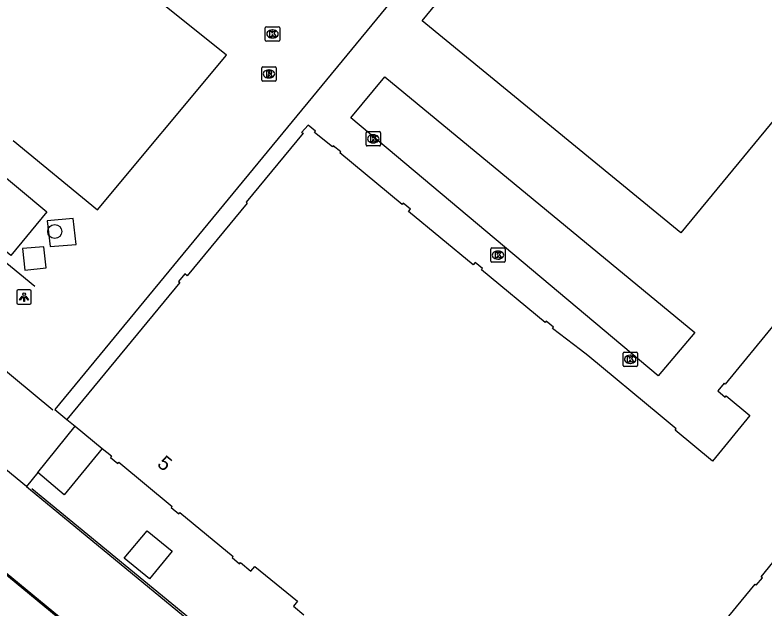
# Model space of a CAD drawing. Extents: x 161772 to 163123, y 383092 to 383917.
# Drawn here: x 162021.4 to 162073.6, y 383232.1 to 383273.5 of the extents above; entities that cross this region are included whole.
import ezdxf

# ---------------------------------------------------------------- set-up
doc = ezdxf.new("R2010")
doc.units = 0
for name, color, linetype in [('IMGEO_Boom', 7, 'Continuous'), ('IMGEO_Kolk', 7, 'Continuous'), ('IMGEO_Lage_trafo', 7, 'Continuous'), ('IMGEO_Lichtpunt', 7, 'Continuous'), ('IMGEO_Lijnafwatering', 7, 'Continuous'), ('IMGEO_Pand', 7, 'Continuous'), ('IMGEO_Pand_nummerreeks', 7, 'Continuous'), ('IMGEO_Parkeervlak_gesloten', 7, 'Continuous'), ('IMGEO_Rijbaan_lokaal_open', 7, 'Continuous'), ('IMGEO_Rioolput', 7, 'Continuous'), ('IMGEO_Voetpad_gesloten', 7, 'Continuous')]:
    doc.layers.add(name, color=color, linetype=linetype)

msp = doc.modelspace()

# ---------------------------------------------------------------- linework, layer by layer
at = {"layer": 'IMGEO_Boom'}
msp.add_circle((162024.163, 383258.375), 0.489, dxfattribs=at)
at = {"layer": 'IMGEO_Kolk'}
for p, q in [((162038.84, 383271.714), (162038.84, 383272.566)), ((162038.915, 383272.64), (162039.767, 383272.64)), ((162039.328, 383272.42), (162039.353, 383272.42)), ((162039.841, 383272.566), (162039.841, 383271.714)), ((162039.351, 383271.86), (162039.326, 383271.86)), ((162039.767, 383271.64), (162038.915, 383271.64)), ((162045.865, 383264.41), (162045.865, 383265.262)), ((162045.94, 383265.336), (162046.792, 383265.336)), ((162046.353, 383265.116), (162046.378, 383265.116)), ((162046.866, 383265.262), (162046.866, 383264.41)), ((162046.376, 383264.556), (162046.351, 383264.556)), ((162046.792, 383264.336), (162045.94, 383264.336)), ((162054.63, 383257.231), (162055.482, 383257.231)), ((162054.555, 383256.305), (162054.555, 383257.157)), ((162055.043, 383257.011), (162055.068, 383257.011)), ((162055.556, 383257.157), (162055.556, 383256.305)), ((162055.482, 383256.231), (162054.63, 383256.231)), ((162055.066, 383256.451), (162055.041, 383256.451)), ((162063.846, 383249.97), (162064.698, 383249.97)), ((162063.771, 383249.044), (162063.771, 383249.896)), ((162064.259, 383249.75), (162064.284, 383249.75)), ((162064.772, 383249.896), (162064.772, 383249.044)), ((162064.698, 383248.97), (162063.846, 383248.97)), ((162064.282, 383249.19), (162064.257, 383249.19))]:
    msp.add_line(p, q, dxfattribs=at)
for points in [[(162038.84, 383271.714), (162038.84, 383272.566)], [(162038.915, 383272.64), (162039.767, 383272.64)], [(162039.841, 383272.566), (162039.841, 383271.714)], [(162039.161, 383272.34), (162039.284, 383272.34), (162039.284, 383272.189), (162039.414, 383272.34), (162039.578, 383272.34), (162039.432, 383272.189), (162039.585, 383271.94), (162039.433, 383271.94), (162039.348, 383272.104), (162039.284, 383272.037), (162039.284, 383271.94), (162039.161, 383271.94), (162039.161, 383272.34)], [(162039.767, 383271.64), (162038.915, 383271.64)], [(162045.865, 383264.41), (162045.865, 383265.262)], [(162045.94, 383265.336), (162046.792, 383265.336)], [(162046.866, 383265.262), (162046.866, 383264.41)], [(162046.186, 383265.036), (162046.309, 383265.036), (162046.309, 383264.885), (162046.439, 383265.036), (162046.603, 383265.036), (162046.457, 383264.885), (162046.61, 383264.636), (162046.458, 383264.636), (162046.373, 383264.8), (162046.309, 383264.733), (162046.309, 383264.636), (162046.186, 383264.636), (162046.186, 383265.036)], [(162046.792, 383264.336), (162045.94, 383264.336)], [(162054.63, 383257.231), (162055.482, 383257.231)], [(162054.555, 383256.305), (162054.555, 383257.157)], [(162054.876, 383256.931), (162054.999, 383256.931), (162054.999, 383256.78), (162055.129, 383256.931), (162055.293, 383256.931), (162055.147, 383256.78), (162055.3, 383256.531), (162055.148, 383256.531), (162055.063, 383256.695), (162054.999, 383256.628), (162054.999, 383256.531), (162054.876, 383256.531), (162054.876, 383256.931)], [(162055.556, 383257.157), (162055.556, 383256.305)], [(162055.482, 383256.231), (162054.63, 383256.231)], [(162063.846, 383249.97), (162064.698, 383249.97)], [(162063.771, 383249.044), (162063.771, 383249.896)], [(162064.092, 383249.67), (162064.215, 383249.67), (162064.215, 383249.519), (162064.345, 383249.67), (162064.509, 383249.67), (162064.363, 383249.519), (162064.516, 383249.27), (162064.364, 383249.27), (162064.279, 383249.434), (162064.215, 383249.367), (162064.215, 383249.27), (162064.092, 383249.27), (162064.092, 383249.67)], [(162064.772, 383249.896), (162064.772, 383249.044)], [(162064.698, 383248.97), (162063.846, 383248.97)]]:
    msp.add_lwpolyline(points, dxfattribs=at)
for centre, start, end in [((162038.917, 383272.564), 91.552, 178.448), ((162038.917, 383272.564), 91.552, 178.448), ((162039.765, 383272.564), 1.552, 88.448), ((162039.765, 383272.564), 1.552, 88.448), ((162038.917, 383271.716), 181.552, 268.448), ((162038.917, 383271.716), 181.552, 268.448), ((162039.765, 383271.716), 271.552, 358.448), ((162039.765, 383271.716), 271.552, 358.448), ((162045.942, 383265.26), 91.552, 178.448), ((162045.942, 383265.26), 91.552, 178.448), ((162046.79, 383265.26), 1.552, 88.448), ((162046.79, 383265.26), 1.552, 88.448), ((162045.942, 383264.412), 181.552, 268.448), ((162045.942, 383264.412), 181.552, 268.448), ((162046.79, 383264.412), 271.552, 358.448), ((162046.79, 383264.412), 271.552, 358.448), ((162054.632, 383257.155), 91.552, 178.448), ((162054.632, 383257.155), 91.552, 178.448), ((162055.48, 383257.155), 1.552, 88.448), ((162055.48, 383257.155), 1.552, 88.448), ((162054.632, 383256.307), 181.552, 268.448), ((162054.632, 383256.307), 181.552, 268.448), ((162055.48, 383256.307), 271.552, 358.448), ((162055.48, 383256.307), 271.552, 358.448), ((162063.848, 383249.894), 91.552, 178.448), ((162063.848, 383249.894), 91.552, 178.448), ((162064.696, 383249.894), 1.552, 88.448), ((162064.696, 383249.894), 1.552, 88.448), ((162063.848, 383249.046), 181.552, 268.448), ((162063.848, 383249.046), 181.552, 268.448), ((162064.696, 383249.046), 271.552, 358.448), ((162064.696, 383249.046), 271.552, 358.448)]:
    msp.add_arc(centre, 0.0765, start, end, dxfattribs=at)
for centre, major_axis, ratio, start_param, end_param in [((162039.327, 383272.14), (-0.387, 0.002), 0.722429, 4.712389, 7.853982), ((162039.352, 383272.14), (-0.39, 0.002), 0.717154, 1.570796, 4.712389), ((162046.352, 383264.836), (-0.387, 0.002), 0.722429, 4.712389, 7.853982), ((162046.377, 383264.836), (-0.39, 0.002), 0.717154, 1.570796, 4.712389), ((162055.042, 383256.731), (-0.387, 0.002), 0.722429, 4.712389, 7.853982), ((162055.067, 383256.731), (-0.39, 0.002), 0.717154, 1.570796, 4.712389), ((162064.258, 383249.47), (-0.387, 0.002), 0.722429, 4.712389, 7.853982), ((162064.283, 383249.47), (-0.39, 0.002), 0.717154, 1.570796, 4.712389)]:
    msp.add_ellipse(centre, major_axis=major_axis, ratio=ratio, start_param=start_param, end_param=end_param, dxfattribs=at)
at = {"layer": 'IMGEO_Lage_trafo'}
msp.add_lwpolyline([(162030.775, 383234.169), (162029.004, 383235.624), (162030.604, 383237.53), (162032.356, 383236.092), (162030.775, 383234.169)], dxfattribs=at)
at = {"layer": 'IMGEO_Lichtpunt'}
for p, q in [((162021.53, 383254.212), (162021.53, 383253.405)), ((162021.53, 383254.212), (162021.53, 383253.405)), ((162022.432, 383254.307), (162021.624, 383254.307)), ((162022.432, 383254.307), (162021.624, 383254.307)), ((162022.526, 383253.405), (162022.526, 383254.212)), ((162022.526, 383253.405), (162022.526, 383254.212)), ((162021.624, 383253.311), (162022.432, 383253.311)), ((162021.624, 383253.311), (162022.432, 383253.311))]:
    msp.add_line(p, q, dxfattribs=at)
for points in [[(162021.904, 383253.876), (162021.943, 383253.848), (162021.755, 383253.586), (162021.717, 383253.613), (162021.904, 383253.876)], [(162022.006, 383253.828), (162022.053, 383253.828), (162022.053, 383253.506), (162022.006, 383253.506), (162022.006, 383253.828)], [(162022.116, 383253.848), (162022.154, 383253.875), (162022.341, 383253.613), (162022.302, 383253.585), (162022.116, 383253.848)]]:
    msp.add_lwpolyline(points, dxfattribs=at)
msp.add_circle((162022.029, 383254.01), 0.0994, dxfattribs=at)
for centre, start, end in [((162021.624, 383254.212), 90, 180), ((162021.624, 383254.212), 90, 180), ((162022.432, 383254.212), 0, 90), ((162022.432, 383254.212), 0, 90), ((162021.624, 383253.405), 180, 270), ((162021.624, 383253.405), 180, 270), ((162022.432, 383253.405), 270, 0), ((162022.432, 383253.405), 270, 360)]:
    msp.add_arc(centre, 0.0946, start, end, dxfattribs=at)
at = {"layer": 'IMGEO_Lijnafwatering'}
for points in [[(162022.772, 383254.534), (162012.444, 383263.023)], [(162024.024, 383245.919), (162014.415, 383253.897)], [(162011.215, 383242.341), (162025.331, 383230.723)], [(162022.563, 383240.47), (162038.819, 383227.104)]]:
    msp.add_lwpolyline(points, dxfattribs=at)
at = {"layer": 'IMGEO_Pand'}
for points in [[(162088.992, 383283.992), (162067.794, 383258.294), (162049.772, 383273.051), (162070.949, 383298.816)], [(162021.258, 383264.714), (162027.134, 383259.881), (162036.134, 383270.654), (162028.327, 383276.946), (162019.883, 383283.867), (162018.165, 383281.809), (162014.379, 383284.914), (162009.111, 383278.492)], [(162074.404, 383252.015), (162070.893, 383247.731), (162070.808, 383247.801), (162070.379, 383247.276), (162070.893, 383246.839), (162070.964, 383246.923), (162072.616, 383245.548), (162070.012, 383242.38), (162067.412, 383244.532), (162067.482, 383244.616), (162066.353, 383245.554), (162061.311, 383249.731), (162060.803, 383250.142), (162058.856, 383251.625), (162058.925, 383251.711), (162058.403, 383252.128), (162058.335, 383252.043), (162053.916, 383255.709), (162053.985, 383255.795), (162053.465, 383256.216), (162053.326, 383256.045), (162048.825, 383259.766), (162048.962, 383259.938), (162048.442, 383260.354), (162048.374, 383260.268), (162044.031, 383263.848), (162044.1, 383263.933), (162043.58, 383264.354), (162043.511, 383264.269), (162042.271, 383265.285), (162042.34, 383265.37), (162041.823, 383265.795), (162041.371, 383265.276), (162041.476, 383265.222), (162037.501, 383260.427), (162037.586, 383260.356), (162033.392, 383255.294), (162033.229, 383255.427), (162032.799, 383254.897), (162032.884, 383254.827), (162025.005, 383245.286)], [(162025.005, 383245.286), (162025.594, 383244.804)], [(162025.594, 383244.804), (162027.474, 383243.266)], [(162027.474, 383243.266), (162028.124, 383242.734), (162028.041, 383242.634), (162028.558, 383242.211), (162028.628, 383242.296), (162032.351, 383239.222), (162032.281, 383239.137), (162032.802, 383238.707), (162032.872, 383238.791), (162036.589, 383235.737), (162036.519, 383235.653), (162037.04, 383235.219), (162037.11, 383235.304), (162037.838, 383234.711), (162038.109, 383235.045), (162041.083, 383232.624), (162040.794, 383232.275), (162041.527, 383231.669)], [(162070.158, 383230.387), (162072.975, 383233.798), (162073.06, 383233.728), (162073.487, 383234.246), (162073.402, 383234.316), (162075.618, 383237.056)]]:
    msp.add_lwpolyline(points, dxfattribs=at)
at = {"layer": 'IMGEO_Parkeervlak_gesloten'}
msp.add_lwpolyline([(162066.219, 383248.312), (162044.795, 383266.305), (162047.177, 383269.149), (162068.775, 383251.343), (162066.219, 383248.312)], dxfattribs=at)
at = {"layer": 'IMGEO_Rijbaan_lokaal_open'}
for points in [[(162070.949, 383298.816), (162069.017, 383300.403), (162024.178, 383245.963), (162025.005, 383245.286)], [(161965.539, 383280.118), (161976.98, 383270.676), (162068.256, 383195.442)], [(162022.186, 383240.601), (161982.816, 383272.991)], [(162023.616, 383259.747), (162021.107, 383256.708), (162017.262, 383259.853), (162019.785, 383262.922), (162023.616, 383259.747)], [(162023.85, 383257.331), (162025.656, 383257.482), (162025.448, 383259.285), (162023.644, 383259.128), (162023.85, 383257.331)], [(162023.562, 383255.843), (162023.404, 383257.313), (162021.922, 383257.192), (162022.075, 383255.691), (162023.562, 383255.843)], [(162022.991, 383241.58), (162025.594, 383244.804)], [(162022.991, 383241.58), (162022.186, 383240.601)], [(162022.186, 383240.601), (162022.469, 383240.368), (162068.652, 383202.355)]]:
    msp.add_lwpolyline(points, dxfattribs=at)
at = {"layer": 'IMGEO_Rioolput'}
for p, q in [((162038.595, 383268.932), (162038.595, 383269.784)), ((162038.67, 383269.858), (162039.522, 383269.858)), ((162039.596, 383269.784), (162039.596, 383268.932)), ((162039.083, 383269.638), (162039.108, 383269.638)), ((162039.522, 383268.858), (162038.67, 383268.858)), ((162039.106, 383269.078), (162039.081, 383269.078))]:
    msp.add_line(p, q, dxfattribs=at)
for points in [[(162038.595, 383268.932), (162038.595, 383269.784)], [(162038.67, 383269.858), (162039.522, 383269.858)], [(162039.596, 383269.784), (162039.596, 383268.932)], [(162039.184, 383269.556), (162038.932, 383269.558), (162038.932, 383269.158)], [(162038.932, 383269.158), (162039.056, 383269.158), (162039.056, 383269.32), (162039.067, 383269.32)], [(162039.11, 383269.477), (162039.056, 383269.477), (162039.056, 383269.396)], [(162039.056, 383269.396), (162039.108, 383269.396)], [(162039.114, 383269.291), (162039.185, 383269.158), (162039.325, 383269.158), (162039.26, 383269.284)], [(162039.522, 383268.858), (162038.67, 383268.858)]]:
    msp.add_lwpolyline(points, dxfattribs=at)
for centre, radius, start, end in [((162038.672, 383269.782), 0.0765, 91.552, 178.448), ((162038.672, 383269.782), 0.0765, 91.552, 178.448), ((162039.52, 383269.782), 0.0765, 1.552, 88.448), ((162039.52, 383269.782), 0.0765, 1.552, 88.448), ((162039.066, 383269.267), 0.0533, 26.0293, 88.6989), ((162039.092, 383269.585), 0.19, 274.7715, 282.9687), ((162039.116, 383269.381), 0.0964, 77.0061, 93.1865), ((162039.13, 383269.438), 0.0378, 276.6634, 79.6772), ((162039.183, 383269.446), 0.109, 350.3612, 89.416), ((162039.181, 383269.446), 0.112, 277.5842, 350.9817), ((162039.165, 383269.231), 0.108, 29.5134, 73.7905), ((162038.672, 383268.934), 0.0765, 181.552, 268.448), ((162038.672, 383268.934), 0.0765, 181.552, 268.448), ((162039.52, 383268.934), 0.0765, 271.552, 358.448), ((162039.52, 383268.934), 0.0765, 271.552, 358.448)]:
    msp.add_arc(centre, radius, start, end, dxfattribs=at)
for centre, major_axis, ratio, start_param, end_param in [((162039.082, 383269.358), (-0.387, 0.002), 0.722429, 4.712389, 7.853982), ((162039.107, 383269.358), (-0.39, 0.002), 0.717154, 1.570796, 4.712389)]:
    msp.add_ellipse(centre, major_axis=major_axis, ratio=ratio, start_param=start_param, end_param=end_param, dxfattribs=at)
at = {"layer": 'IMGEO_Voetpad_gesloten'}
msp.add_lwpolyline([(162027.474, 383243.266), (162024.828, 383240.019), (162022.991, 383241.58)], dxfattribs=at)

# ---------------------------------------------------------------- texts
at = {"layer": 'IMGEO_Pand_nummerreeks'}
msp.add_text('5', height=1, rotation=320.4545, dxfattribs=at).set_placement((162031.241, 383242.084))

doc.saveas('drawing.dxf')
